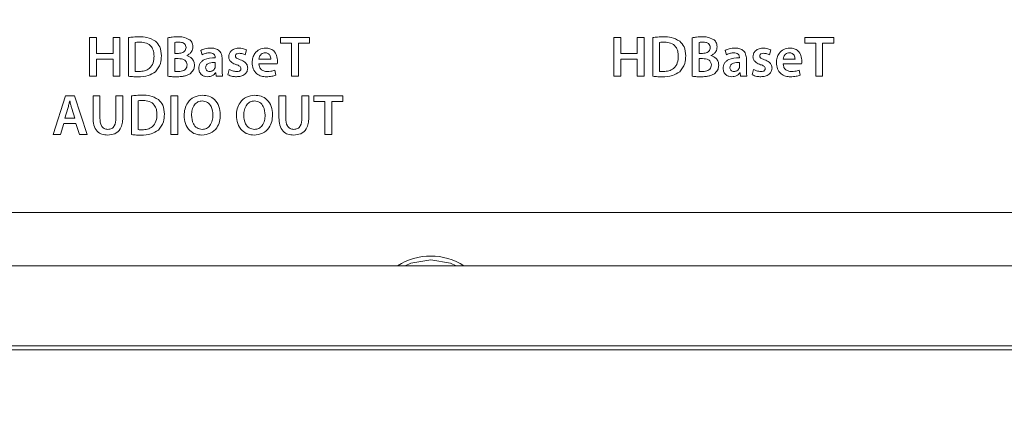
# Model space of a CAD drawing. Header units: millimetres. Extents: x 0 to 1118, y 0 to 864.
# Tile 275 of 390: x 816.56 to 829.23, y 389.44 to 394.65. Entities that reach past the tile are written whole.
import ezdxf

# ---------------------------------------------------------------- set-up
doc = ezdxf.new("R2010")
doc.units = ezdxf.units.MM
doc.styles.add('SLDTEXTSTYLE0', font='TXT', dxfattribs={"width": 0.605})
doc.dimstyles.new('SLDDIMSTYLE0', dxfattribs={"dimtxt": 3.175, "dimasz": 3.302, "dimexe": 0, "dimexo": 0.0625, "dimgap": 0.79375, "dimtad": 0, "dimtih": 1, "dimtoh": 1, "dimdec": 1, "dimlfac": 4, "dimrnd": 1e-09, "dimzin": 12, "dimdsep": 46, "dimtxsty": 'SLDTEXTSTYLE0', "dimsah": 1, "dimcen": 0.09, "dimadec": 0, "dimazin": 3, "dimtfac": 1, "dimtofl": 0, "dimtmove": 0, "dimatfit": 3, "dimfxl": 1, "dimfrac": 2, "dimtolj": 1, "dimtzin": 12, "dimarcsym": 0})

# ---------------------------------------------------------------- blocks, each defined once
blk = doc.blocks.new('_D_17')
at = {"color": 7, "linetype": 'Continuous', "lineweight": 0}
for p, q in [((900.769, 417.364), (739.354, 417.364)), ((740.954, 417.364), (740.954, 402.787)), ((740.954, 383.339), (740.954, 397.915)), ((785.651, 383.339), (739.354, 383.339))]:
    blk.add_line(p, q, dxfattribs=at)
for points in [[(740.954, 417.364), (740.446, 414.062), (741.462, 414.062)], [(740.954, 383.339), (741.462, 386.641), (740.446, 386.641)]]:
    blk.add_solid(points, dxfattribs=at)
at = {"color": 7, "linetype": 'Continuous', "lineweight": 0, "insert": (735.497, 402.008), "char_height": 3.175, "attachment_point": 1, "style": 'SLDTEXTSTYLE0'}
blk.add_mtext('136.1', dxfattribs=at)

msp = doc.modelspace()

# ---------------------------------------------------------------- linework, layer by layer
at = {"color": 9, "linetype": 'Continuous', "lineweight": 0}
for p, q in [((817.4545, 394.4261), (817.4545, 393.9261)), ((817.5428, 394.4261), (817.4545, 394.4261)), ((817.5428, 394.2202), (817.5428, 394.4261)), ((817.8447, 394.4261), (817.7564, 394.4261)), ((817.7564, 394.4261), (817.7564, 394.2202)), ((817.8447, 393.9261), (817.8447, 394.4261)), ((817.9553, 394.423), (817.9553, 393.9254)), ((818.4631, 394.4223), (818.4631, 393.9258)), ((820.2869, 394.4261), (819.9126, 394.4261)), ((819.9126, 394.4261), (819.9126, 394.3515)), ((820.2869, 394.3515), (820.2869, 394.4261)), ((824.2045, 394.4261), (824.2045, 393.9261)), ((824.2928, 394.4261), (824.2045, 394.4261)), ((824.2928, 394.2202), (824.2928, 394.4261)), ((824.5947, 394.4261), (824.5064, 394.4261)), ((824.5064, 394.4261), (824.5064, 394.2202)), ((824.5947, 393.9261), (824.5947, 394.4261)), ((824.7053, 394.423), (824.7053, 393.9254)), ((825.2131, 394.4223), (825.2131, 393.9258)), ((827.0369, 394.4261), (826.6626, 394.4261)), ((826.6626, 394.4261), (826.6626, 394.3515)), ((827.0369, 394.3515), (827.0369, 394.4261)), ((818.0437, 393.9892), (818.0437, 394.3598)), ((818.5514, 394.2197), (818.5514, 394.3615)), ((818.8864, 394.2587), (818.9037, 394.2035)), ((819.4588, 394.2018), (819.4765, 394.2663)), ((819.9126, 394.3515), (820.0548, 394.3515)), ((820.0548, 394.3515), (820.0548, 393.9261)), ((820.1432, 393.9261), (820.1432, 394.3515)), ((820.1432, 394.3515), (820.2869, 394.3515)), ((824.7937, 393.9892), (824.7937, 394.3598)), ((825.3014, 394.2197), (825.3014, 394.3615)), ((825.6364, 394.2587), (825.6537, 394.2035)), ((826.2088, 394.2018), (826.2265, 394.2663)), ((826.6626, 394.3515), (826.8048, 394.3515)), ((826.8048, 394.3515), (826.8048, 393.9261)), ((826.8932, 393.9261), (826.8932, 394.3515)), ((826.8932, 394.3515), (827.0369, 394.3515)), ((817.7564, 394.2202), (817.5428, 394.2202)), ((817.5428, 393.9261), (817.5428, 394.1456)), ((817.5428, 394.1456), (817.7564, 394.1456)), ((817.7564, 394.1456), (817.7564, 393.9261)), ((818.598, 394.2197), (818.5514, 394.2197)), ((818.5514, 394.153), (818.5965, 394.153)), ((818.5514, 393.9891), (818.5514, 394.153)), ((818.7057, 394.1923), (818.7056, 394.1938)), ((819.0716, 394.1701), (819.0715, 394.1647)), ((819.162, 394.014), (819.162, 394.1461)), ((819.7879, 394.1448), (819.635, 394.1448)), ((824.5064, 394.2202), (824.2928, 394.2202)), ((824.2928, 393.9261), (824.2928, 394.1456)), ((824.2928, 394.1456), (824.5064, 394.1456)), ((824.5064, 394.1456), (824.5064, 393.9261)), ((825.348, 394.2197), (825.3014, 394.2197)), ((825.3014, 394.153), (825.3465, 394.153)), ((825.3014, 393.9891), (825.3014, 394.153)), ((825.4557, 394.1923), (825.4556, 394.1938)), ((825.8216, 394.1701), (825.8215, 394.1647)), ((825.912, 394.014), (825.912, 394.1461)), ((826.5379, 394.1448), (826.385, 394.1448)), ((819.0737, 394.105), (819.0737, 394.0557)), ((819.2539, 394.0111), (819.236, 393.9455)), ((819.635, 394.0838), (819.8719, 394.0839)), ((819.8547, 393.941), (819.8412, 394.0039)), ((825.8237, 394.105), (825.8237, 394.0557)), ((826.0039, 394.0111), (825.986, 393.9455)), ((826.385, 394.0838), (826.6219, 394.0839)), ((826.6047, 393.941), (826.5912, 394.0039)), ((817.4545, 393.9261), (817.5428, 393.9261)), ((817.7564, 393.9261), (817.8447, 393.9261)), ((819.0774, 393.9688), (819.0796, 393.969)), ((819.0796, 393.969), (819.0855, 393.9261)), ((819.0855, 393.9261), (819.1672, 393.9261)), ((820.0548, 393.9261), (820.1432, 393.9261)), ((824.2045, 393.9261), (824.2928, 393.9261)), ((824.5064, 393.9261), (824.5947, 393.9261)), ((825.8274, 393.9688), (825.8296, 393.969)), ((825.8296, 393.969), (825.8355, 393.9261)), ((825.8355, 393.9261), (825.9172, 393.9261)), ((826.8048, 393.9261), (826.8932, 393.9261)), ((817.1444, 393.6761), (816.9845, 393.1761)), ((817.2606, 393.6761), (817.1444, 393.6761)), ((817.4228, 393.1761), (817.2606, 393.6761)), ((817.4991, 393.6761), (817.4991, 393.3909)), ((817.5874, 393.6761), (817.4991, 393.6761)), ((817.5874, 393.3858), (817.5874, 393.6761)), ((817.8824, 393.6761), (817.7941, 393.6761)), ((817.7941, 393.6761), (817.7941, 393.3858)), ((817.8824, 393.3917), (817.8824, 393.6761)), ((817.9931, 393.673), (817.9931, 393.1754)), ((818.5008, 393.6761), (818.5008, 393.1761)), ((818.5891, 393.6761), (818.5008, 393.6761)), ((818.5891, 393.1761), (818.5891, 393.6761)), ((818.9078, 393.6823), (818.9078, 393.6823)), ((819.5802, 393.6823), (819.5801, 393.6823)), ((819.8936, 393.6761), (819.8936, 393.3909)), ((819.9819, 393.6761), (819.8936, 393.6761)), ((819.9819, 393.3858), (819.9819, 393.6761)), ((820.277, 393.6761), (820.1886, 393.6761)), ((820.1886, 393.6761), (820.1886, 393.3858)), ((820.277, 393.3917), (820.277, 393.6761)), ((820.7157, 393.6761), (820.3414, 393.6761)), ((820.3414, 393.6761), (820.3414, 393.6015)), ((820.7157, 393.6015), (820.7157, 393.6761)), ((817.1363, 393.3879), (817.1748, 393.5106)), ((817.1985, 393.6082), (817.1999, 393.6083)), ((817.2252, 393.5131), (817.2643, 393.3879)), ((818.0814, 393.2392), (818.0814, 393.6098)), ((818.9056, 393.6089), (818.9055, 393.6089)), ((819.578, 393.6089), (819.5779, 393.6089)), ((820.3414, 393.6015), (820.4836, 393.6015)), ((820.4836, 393.6015), (820.4836, 393.1761)), ((820.572, 393.1761), (820.572, 393.6015)), ((820.572, 393.6015), (820.7157, 393.6015)), ((817.2643, 393.3879), (817.1363, 393.3879)), ((817.0785, 393.1761), (817.1215, 393.3202)), ((817.1215, 393.3202), (817.2799, 393.3202)), ((817.2799, 393.3202), (817.325, 393.1761)), ((816.9845, 393.1761), (817.0785, 393.1761)), ((817.325, 393.1761), (817.4228, 393.1761)), ((818.5008, 393.1761), (818.5891, 393.1761)), ((820.4836, 393.1761), (820.572, 393.1761)), ((809.5412, 390.4582), (883.1475, 390.4582)), ((883.1475, 390.409), (809.5412, 390.409))]:
    msp.add_line(p, q, dxfattribs=at)
at = {"color": 7, "linetype": 'Continuous', "lineweight": 15}
for p, q in [((809.9719, 392.1756), (882.7219, 392.1756)), ((882.8519, 391.4886), (809.8368, 391.4886))]:
    msp.add_line(p, q, dxfattribs=at)
at = {"color": 7, "linetype": 'Continuous', "lineweight": 15, "flags": 128}
for points in [[(821.8469, 391.5651), (821.592, 391.5202), (821.5181, 391.4886)], [(822.1756, 391.4886), (822.1017, 391.5202), (821.8469, 391.5651)]]:
    msp.add_lwpolyline(points, dxfattribs=at)
at = {"color": 7, "linetype": 'Continuous', "lineweight": 15}
msp.add_arc((821.8469, 390.8201), 0.7938, 57.37702, 122.62298, dxfattribs=at)
at = {"color": 9, "linetype": 'Continuous', "lineweight": 0}
for points, knots in [([(818.0982, 394.4328), (818.0715, 394.4325), (818.0236, 394.432), (817.9762, 394.4257), (817.9553, 394.423)], [0, 0, 0, 0, 0.560025, 1, 1, 1, 1]), ([(818.303, 394.3778), (818.2672, 394.397), (818.2029, 394.4314), (818.1303, 394.4324), (818.0982, 394.4328)], [0, 0, 0, 0, 0.5578967, 1, 1, 1, 1]), ([(818.3799, 394.1883), (818.3772, 394.2288), (818.3724, 394.3011), (818.3242, 394.3544), (818.303, 394.3778)], [0, 0, 0, 0, 0.5603535, 1, 1, 1, 1]), ([(818.5936, 394.4327), (818.5691, 394.4323), (818.5254, 394.4316), (818.4821, 394.4252), (818.4631, 394.4223)], [0, 0, 0, 0, 0.5600868, 1, 1, 1, 1]), ([(818.7348, 394.4009), (818.7097, 394.4124), (818.6648, 394.4332), (818.6155, 394.4329), (818.5936, 394.4327)], [0, 0, 0, 0, 0.55771822, 1, 1, 1, 1]), ([(818.7847, 394.3051), (818.7822, 394.3268), (818.7777, 394.3655), (818.7479, 394.3901), (818.7348, 394.4009)], [0, 0, 0, 0, 0.5595369, 1, 1, 1, 1]), ([(824.8482, 394.4328), (824.8215, 394.4325), (824.7736, 394.432), (824.7262, 394.4257), (824.7053, 394.423)], [0, 0, 0, 0, 0.560025, 1, 1, 1, 1]), ([(825.053, 394.3778), (825.0172, 394.397), (824.9529, 394.4314), (824.8803, 394.4324), (824.8482, 394.4328)], [0, 0, 0, 0, 0.5578967, 1, 1, 1, 1]), ([(825.1299, 394.1883), (825.1272, 394.2288), (825.1224, 394.3011), (825.0742, 394.3544), (825.053, 394.3778)], [0, 0, 0, 0, 0.5603535, 1, 1, 1, 1]), ([(825.3436, 394.4327), (825.3191, 394.4323), (825.2754, 394.4316), (825.2321, 394.4252), (825.2131, 394.4223)], [0, 0, 0, 0, 0.5600868, 1, 1, 1, 1]), ([(825.4848, 394.4009), (825.4597, 394.4124), (825.4148, 394.4332), (825.3655, 394.4329), (825.3436, 394.4327)], [0, 0, 0, 0, 0.55771822, 1, 1, 1, 1]), ([(825.5347, 394.3051), (825.5322, 394.3268), (825.5277, 394.3655), (825.4979, 394.3901), (825.4848, 394.4009)], [0, 0, 0, 0, 0.5595369, 1, 1, 1, 1]), ([(818.0437, 394.3598), (818.0553, 394.3616), (818.0761, 394.3648), (818.0971, 394.365), (818.1064, 394.3651)], [0, 0, 0, 0, 0.5597639, 1, 1, 1, 1]), ([(818.1064, 394.3651), (818.1335, 394.3632), (818.1875, 394.3595), (818.252, 394.3134), (818.2814, 394.2488), (818.2836, 394.2065), (818.2847, 394.1853)], [0, 0, 0, 0, 0.2805326, 0.5589499, 0.7790668, 1, 1, 1, 1]), ([(818.5514, 394.3615), (818.561, 394.3628), (818.5782, 394.3652), (818.5955, 394.3653), (818.6032, 394.3653)], [0, 0, 0, 0, 0.5597157, 1, 1, 1, 1]), ([(818.6963, 394.2944), (818.6956, 394.2857), (818.694, 394.2684), (818.6792, 394.2461), (818.6482, 394.2237), (818.6187, 394.2213), (818.598, 394.2197)], [0, 0, 0, 0, 0.187006, 0.3737879, 0.5608039, 1, 1, 1, 1]), ([(818.6032, 394.3653), (818.6156, 394.3647), (818.6403, 394.3636), (818.6735, 394.3505), (818.6939, 394.3239), (818.6955, 394.3043), (818.6963, 394.2944)], [0, 0, 0, 0, 0.2811627, 0.5608767, 0.7798429, 1, 1, 1, 1]), ([(818.7056, 394.1938), (818.7178, 394.1997), (818.7423, 394.2116), (818.7759, 394.2488), (818.7814, 394.2838), (818.7847, 394.3051)], [0, 0, 0, 0, 0.2812451, 0.5620426, 1, 1, 1, 1]), ([(819.0145, 394.2887), (818.9895, 394.2875), (818.9448, 394.2853), (818.9043, 394.2669), (818.8864, 394.2587)], [0, 0, 0, 0, 0.5602057, 1, 1, 1, 1]), ([(819.162, 394.1461), (819.1604, 394.168), (819.1572, 394.2117), (819.1198, 394.2649), (819.0659, 394.2855), (819.0317, 394.2877), (819.0145, 394.2887)], [0, 0, 0, 0, 0.28002235, 0.55855286, 0.7787977, 1, 1, 1, 1]), ([(819.3813, 394.2881), (819.3628, 394.2867), (819.3261, 394.284), (819.2805, 394.2578), (819.2508, 394.2191), (819.2474, 394.1901), (819.2458, 394.1756)], [0, 0, 0, 0, 0.2807336, 0.5601263, 0.7800333, 1, 1, 1, 1]), ([(819.4765, 394.2663), (819.4594, 394.2734), (819.4288, 394.286), (819.3958, 394.2875), (819.3813, 394.2881)], [0, 0, 0, 0, 0.55944115, 1, 1, 1, 1]), ([(819.7208, 394.2887), (819.694, 394.2858), (819.6406, 394.2798), (819.5832, 394.2275), (819.5525, 394.1656), (819.5493, 394.1239), (819.5476, 394.103)], [0, 0, 0, 0, 0.280017, 0.5586651, 0.7792562, 1, 1, 1, 1]), ([(819.8749, 394.1206), (819.8726, 394.1445), (819.868, 394.1922), (819.8329, 394.2525), (819.7772, 394.2836), (819.7396, 394.287), (819.7208, 394.2887)], [0, 0, 0, 0, 0.280027, 0.5596971, 0.7792755, 1, 1, 1, 1]), ([(824.7937, 394.3598), (824.8053, 394.3616), (824.8261, 394.3648), (824.8471, 394.365), (824.8564, 394.3651)], [0, 0, 0, 0, 0.5597639, 1, 1, 1, 1]), ([(824.8564, 394.3651), (824.8835, 394.3632), (824.9375, 394.3595), (825.002, 394.3134), (825.0314, 394.2488), (825.0336, 394.2065), (825.0347, 394.1853)], [0, 0, 0, 0, 0.2805326, 0.5589499, 0.7790668, 1, 1, 1, 1]), ([(825.3014, 394.3615), (825.311, 394.3628), (825.3282, 394.3652), (825.3455, 394.3653), (825.3532, 394.3653)], [0, 0, 0, 0, 0.5597157, 1, 1, 1, 1]), ([(825.4463, 394.2944), (825.4456, 394.2857), (825.444, 394.2684), (825.4292, 394.2461), (825.3982, 394.2237), (825.3687, 394.2213), (825.348, 394.2197)], [0, 0, 0, 0, 0.18700599, 0.37378786, 0.56080395, 1, 1, 1, 1]), ([(825.3532, 394.3653), (825.3656, 394.3647), (825.3903, 394.3636), (825.4235, 394.3505), (825.4439, 394.3239), (825.4455, 394.3043), (825.4463, 394.2944)], [0, 0, 0, 0, 0.2811627, 0.5608767, 0.7798429, 1, 1, 1, 1]), ([(825.4556, 394.1938), (825.4678, 394.1997), (825.4923, 394.2116), (825.5259, 394.2488), (825.5314, 394.2838), (825.5347, 394.3051)], [0, 0, 0, 0, 0.2812451, 0.5620426, 1, 1, 1, 1]), ([(825.7645, 394.2887), (825.7395, 394.2875), (825.6948, 394.2853), (825.6543, 394.2669), (825.6364, 394.2587)], [0, 0, 0, 0, 0.5602057, 1, 1, 1, 1]), ([(825.912, 394.1461), (825.9104, 394.168), (825.9072, 394.2117), (825.8698, 394.2649), (825.8159, 394.2855), (825.7817, 394.2877), (825.7645, 394.2887)], [0, 0, 0, 0, 0.2800223, 0.5585529, 0.7787977, 1, 1, 1, 1]), ([(826.1313, 394.2881), (826.1128, 394.2867), (826.0761, 394.284), (826.0305, 394.2578), (826.0008, 394.2191), (825.9974, 394.1901), (825.9958, 394.1756)], [0, 0, 0, 0, 0.2807336, 0.5601263, 0.7800333, 1, 1, 1, 1]), ([(826.2265, 394.2663), (826.2094, 394.2734), (826.1788, 394.286), (826.1458, 394.2875), (826.1313, 394.2881)], [0, 0, 0, 0, 0.5594412, 1, 1, 1, 1]), ([(826.4708, 394.2887), (826.444, 394.2858), (826.3906, 394.2798), (826.3332, 394.2275), (826.3025, 394.1656), (826.2993, 394.1239), (826.2976, 394.103)], [0, 0, 0, 0, 0.280017, 0.5586651, 0.7792562, 1, 1, 1, 1]), ([(826.6249, 394.1206), (826.6226, 394.1445), (826.618, 394.1922), (826.5829, 394.2525), (826.5272, 394.2836), (826.4896, 394.287), (826.4708, 394.2887)], [0, 0, 0, 0, 0.280027, 0.5596971, 0.7792755, 1, 1, 1, 1]), ([(818.2847, 394.1853), (818.2829, 394.1559), (818.2794, 394.0974), (818.2329, 394.0252), (818.1635, 393.9907), (818.1175, 393.9882), (818.0945, 393.987)], [0, 0, 0, 0, 0.2808383, 0.5591795, 0.7791707, 1, 1, 1, 1]), ([(818.303, 393.9828), (818.3287, 394.017), (818.3748, 394.0785), (818.3783, 394.1546), (818.3799, 394.1883)], [0, 0, 0, 0, 0.5579713, 1, 1, 1, 1]), ([(818.5965, 394.153), (818.6233, 394.1508), (818.6569, 394.1481), (818.6896, 394.1255), (818.7061, 394.1043), (818.7085, 394.0843), (818.7101, 394.071)], [0, 0, 0, 0, 0.4988346, 0.6245395, 0.7501664, 1, 1, 1, 1]), ([(818.8053, 394.0681), (818.8037, 394.0842), (818.8007, 394.1163), (818.768, 394.1665), (818.7293, 394.1825), (818.7057, 394.1923)], [0, 0, 0, 0, 0.2811193, 0.5612924, 1, 1, 1, 1]), ([(819.0715, 394.1647), (819.0234, 394.1622), (818.9632, 394.159), (818.902, 394.122), (818.8779, 394.0955), (818.8635, 394.0623), (818.8618, 394.0387), (818.861, 394.0268)], [0, 0, 0, 0, 0.4985897, 0.6240492, 0.7493285, 0.8745471, 1, 1, 1, 1]), ([(818.9037, 394.2035), (818.9207, 394.2113), (818.9511, 394.2252), (818.9844, 394.227), (818.9991, 394.2279)], [0, 0, 0, 0, 0.5595399, 1, 1, 1, 1]), ([(818.9991, 394.2279), (819.0089, 394.2272), (819.0283, 394.226), (819.0549, 394.2154), (819.0691, 394.1931), (819.0707, 394.1777), (819.0716, 394.1701)], [0, 0, 0, 0, 0.2813212, 0.560137, 0.780481, 1, 1, 1, 1]), ([(819.2458, 394.1756), (819.2479, 394.1615), (819.2523, 394.1331), (819.2904, 394.0962), (819.3241, 394.083), (819.3448, 394.0749)], [0, 0, 0, 0, 0.2784825, 0.5586556, 1, 1, 1, 1]), ([(819.3331, 394.1855), (819.3335, 394.1898), (819.3344, 394.1984), (819.3421, 394.2093), (819.3579, 394.2199), (819.3725, 394.2209), (819.3828, 394.2216)], [0, 0, 0, 0, 0.186957, 0.3737624, 0.5608428, 1, 1, 1, 1]), ([(819.3951, 394.1373), (819.3819, 394.1419), (819.3622, 394.149), (819.3412, 394.1625), (819.3338, 394.1749), (819.3334, 394.182), (819.3331, 394.1855)], [0, 0, 0, 0, 0.5006716, 0.7499182, 0.8749996, 1, 1, 1, 1]), ([(819.3828, 394.2216), (819.3976, 394.2204), (819.4242, 394.2182), (819.4482, 394.2068), (819.4588, 394.2018)], [0, 0, 0, 0, 0.5596118, 1, 1, 1, 1]), ([(819.4914, 394.0317), (819.4897, 394.0461), (819.4864, 394.0751), (819.4505, 394.1152), (819.4161, 394.1289), (819.3951, 394.1373)], [0, 0, 0, 0, 0.2797137, 0.5591655, 1, 1, 1, 1]), ([(819.635, 394.1448), (819.6374, 394.1564), (819.6423, 394.1797), (819.6607, 394.2086), (819.6877, 394.2249), (819.7064, 394.2269), (819.7157, 394.2279)], [0, 0, 0, 0, 0.2801309, 0.5602174, 0.779617, 1, 1, 1, 1]), ([(819.7157, 394.2279), (819.7275, 394.2267), (819.751, 394.2243), (819.7753, 394.2001), (819.7865, 394.1722), (819.7874, 394.1539), (819.7879, 394.1448)], [0, 0, 0, 0, 0.2806034, 0.5578142, 0.7790573, 1, 1, 1, 1]), ([(825.0347, 394.1853), (825.0329, 394.1559), (825.0294, 394.0974), (824.9829, 394.0252), (824.9135, 393.9907), (824.8675, 393.9882), (824.8445, 393.987)], [0, 0, 0, 0, 0.2808383, 0.5591795, 0.7791707, 1, 1, 1, 1]), ([(825.053, 393.9828), (825.0787, 394.017), (825.1248, 394.0785), (825.1283, 394.1546), (825.1299, 394.1883)], [0, 0, 0, 0, 0.5579713, 1, 1, 1, 1]), ([(825.3465, 394.153), (825.3733, 394.1508), (825.4069, 394.1481), (825.4396, 394.1255), (825.4561, 394.1043), (825.4585, 394.0843), (825.4601, 394.071)], [0, 0, 0, 0, 0.4988346, 0.6245395, 0.7501664, 1, 1, 1, 1]), ([(825.5553, 394.0681), (825.5537, 394.0842), (825.5507, 394.1163), (825.518, 394.1665), (825.4793, 394.1825), (825.4557, 394.1923)], [0, 0, 0, 0, 0.2811193, 0.5612924, 1, 1, 1, 1]), ([(825.8215, 394.1647), (825.7734, 394.1622), (825.7132, 394.159), (825.652, 394.122), (825.6279, 394.0955), (825.6135, 394.0623), (825.6118, 394.0387), (825.611, 394.0268)], [0, 0, 0, 0, 0.4985897, 0.6240492, 0.7493285, 0.8745471, 1, 1, 1, 1]), ([(825.6537, 394.2035), (825.6707, 394.2113), (825.7011, 394.2252), (825.7344, 394.227), (825.7491, 394.2279)], [0, 0, 0, 0, 0.5595399, 1, 1, 1, 1]), ([(825.7491, 394.2279), (825.7589, 394.2272), (825.7783, 394.226), (825.8049, 394.2154), (825.8191, 394.1931), (825.8207, 394.1777), (825.8216, 394.1701)], [0, 0, 0, 0, 0.2813212, 0.560137, 0.780481, 1, 1, 1, 1]), ([(825.9958, 394.1756), (825.9979, 394.1615), (826.0023, 394.1331), (826.0404, 394.0962), (826.0741, 394.083), (826.0948, 394.0749)], [0, 0, 0, 0, 0.2784825, 0.5586556, 1, 1, 1, 1]), ([(826.0831, 394.1855), (826.0835, 394.1898), (826.0844, 394.1984), (826.0921, 394.2093), (826.1079, 394.2199), (826.1225, 394.2209), (826.1328, 394.2216)], [0, 0, 0, 0, 0.18695695, 0.37376245, 0.56084275, 1, 1, 1, 1]), ([(826.1451, 394.1373), (826.1319, 394.1419), (826.1122, 394.149), (826.0912, 394.1625), (826.0838, 394.1749), (826.0834, 394.182), (826.0831, 394.1855)], [0, 0, 0, 0, 0.5006716, 0.7499182, 0.8749996, 1, 1, 1, 1]), ([(826.1328, 394.2216), (826.1476, 394.2204), (826.1742, 394.2182), (826.1982, 394.2068), (826.2088, 394.2018)], [0, 0, 0, 0, 0.55961177, 1, 1, 1, 1]), ([(826.2414, 394.0317), (826.2397, 394.0461), (826.2364, 394.0751), (826.2005, 394.1152), (826.1661, 394.1289), (826.1451, 394.1373)], [0, 0, 0, 0, 0.2797137, 0.5591655, 1, 1, 1, 1]), ([(826.385, 394.1448), (826.3874, 394.1564), (826.3923, 394.1797), (826.4107, 394.2086), (826.4377, 394.2249), (826.4564, 394.2269), (826.4657, 394.2279)], [0, 0, 0, 0, 0.2801309, 0.5602174, 0.779617, 1, 1, 1, 1]), ([(826.4657, 394.2279), (826.4775, 394.2267), (826.501, 394.2243), (826.5253, 394.2001), (826.5365, 394.1722), (826.5374, 394.1539), (826.5379, 394.1448)], [0, 0, 0, 0, 0.2806034, 0.5578142, 0.7790573, 1, 1, 1, 1]), ([(818.7101, 394.071), (818.7092, 394.0612), (818.7074, 394.0418), (818.6924, 394.0154), (818.656, 393.9916), (818.6229, 393.9889), (818.5996, 393.987)], [0, 0, 0, 0, 0.1872894, 0.3737807, 0.5607327, 1, 1, 1, 1]), ([(818.7578, 393.9651), (818.7731, 393.9815), (818.8005, 394.0109), (818.8038, 394.0506), (818.8053, 394.0681)], [0, 0, 0, 0, 0.5588263, 1, 1, 1, 1]), ([(818.861, 394.0268), (818.8631, 394.0108), (818.8674, 393.9787), (818.8966, 393.9422), (818.9342, 393.9231), (818.9594, 393.921), (818.9721, 393.9199)], [0, 0, 0, 0, 0.2794838, 0.5590877, 0.7792384, 1, 1, 1, 1]), ([(818.9493, 394.0379), (818.95, 394.0445), (818.9515, 394.0577), (818.9612, 394.0755), (818.9767, 394.0884), (819.0137, 394.1033), (819.0471, 394.1042), (819.0737, 394.105)], [0, 0, 0, 0, 0.1251974, 0.2500528, 0.3750531, 0.5004458, 1, 1, 1, 1]), ([(819.0006, 393.9863), (818.9929, 393.987), (818.9775, 393.9883), (818.9592, 394.0015), (818.9505, 394.0198), (818.9497, 394.0318), (818.9493, 394.0379)], [0, 0, 0, 0, 0.2800897, 0.558909, 0.7789517, 1, 1, 1, 1]), ([(819.0708, 394.0357), (819.0672, 394.0279), (819.0601, 394.0123), (819.0361, 393.9915), (819.0141, 393.9883), (819.0006, 393.9863)], [0, 0, 0, 0, 0.28053209, 0.56144789, 1, 1, 1, 1]), ([(819.0737, 394.0557), (819.0736, 394.0519), (819.0733, 394.0451), (819.0716, 394.0386), (819.0708, 394.0357)], [0, 0, 0, 0, 0.5595753, 1, 1, 1, 1]), ([(819.1672, 393.9261), (819.1655, 393.9424), (819.1623, 393.9717), (819.1621, 394.001), (819.162, 394.014)], [0, 0, 0, 0, 0.5599262, 1, 1, 1, 1]), ([(819.3463, 393.9863), (819.3283, 393.9881), (819.296, 393.9912), (819.2668, 394.005), (819.2539, 394.0111)], [0, 0, 0, 0, 0.5597259, 1, 1, 1, 1]), ([(819.3448, 394.0749), (819.3595, 394.0699), (819.38, 394.0631), (819.4011, 394.0432), (819.4025, 394.0308), (819.4031, 394.0246)], [0, 0, 0, 0, 0.5612653, 0.7807772, 1, 1, 1, 1]), ([(819.3456, 393.9199), (819.3649, 393.921), (819.4034, 393.9232), (819.4532, 393.9464), (819.4862, 393.986), (819.4896, 394.0165), (819.4914, 394.0317)], [0, 0, 0, 0, 0.2810818, 0.5605865, 0.7802613, 1, 1, 1, 1]), ([(819.4031, 394.0246), (819.403, 394.0214), (819.4027, 394.0149), (819.3986, 394.0059), (819.3922, 393.9985), (819.376, 393.9878), (819.3595, 393.987), (819.3463, 393.9863)], [0, 0, 0, 0, 0.1253673, 0.2508937, 0.3761562, 0.5017241, 1, 1, 1, 1]), ([(819.5476, 394.103), (819.5499, 394.0755), (819.5544, 394.0207), (819.6012, 393.9557), (819.6656, 393.9237), (819.7086, 393.9207), (819.7301, 393.9192)], [0, 0, 0, 0, 0.280373, 0.5590747, 0.7791881, 1, 1, 1, 1]), ([(819.7422, 393.987), (819.7271, 393.9882), (819.6968, 393.9906), (819.6591, 394.0135), (819.6391, 394.0482), (819.6364, 394.0719), (819.635, 394.0838)], [0, 0, 0, 0, 0.2801991, 0.5596209, 0.7793199, 1, 1, 1, 1]), ([(819.8412, 394.0039), (819.8231, 393.9982), (819.7909, 393.988), (819.7571, 393.9873), (819.7422, 393.987)], [0, 0, 0, 0, 0.55970555, 1, 1, 1, 1]), ([(819.8719, 394.0839), (819.8729, 394.0907), (819.8746, 394.1029), (819.8748, 394.1152), (819.8749, 394.1206)], [0, 0, 0, 0, 0.5598445, 1, 1, 1, 1]), ([(825.4601, 394.071), (825.4592, 394.0612), (825.4574, 394.0418), (825.4424, 394.0154), (825.406, 393.9916), (825.3729, 393.9889), (825.3496, 393.987)], [0, 0, 0, 0, 0.1872894, 0.3737807, 0.5607327, 1, 1, 1, 1]), ([(825.5078, 393.9651), (825.5231, 393.9815), (825.5505, 394.0109), (825.5538, 394.0506), (825.5553, 394.0681)], [0, 0, 0, 0, 0.55882627, 1, 1, 1, 1]), ([(825.611, 394.0268), (825.6131, 394.0108), (825.6174, 393.9787), (825.6466, 393.9422), (825.6842, 393.9231), (825.7094, 393.921), (825.7221, 393.9199)], [0, 0, 0, 0, 0.2794838, 0.5590877, 0.7792384, 1, 1, 1, 1]), ([(825.6993, 394.0379), (825.7, 394.0445), (825.7015, 394.0577), (825.7112, 394.0755), (825.7267, 394.0884), (825.7637, 394.1033), (825.7971, 394.1042), (825.8237, 394.105)], [0, 0, 0, 0, 0.1251974, 0.2500528, 0.3750531, 0.5004458, 1, 1, 1, 1]), ([(825.7506, 393.9863), (825.7429, 393.987), (825.7275, 393.9883), (825.7092, 394.0015), (825.7005, 394.0198), (825.6997, 394.0318), (825.6993, 394.0379)], [0, 0, 0, 0, 0.28008972, 0.55890899, 0.77895175, 1, 1, 1, 1]), ([(825.8208, 394.0357), (825.8172, 394.0279), (825.8101, 394.0123), (825.7861, 393.9915), (825.7641, 393.9883), (825.7506, 393.9863)], [0, 0, 0, 0, 0.2805321, 0.5614479, 1, 1, 1, 1]), ([(825.8237, 394.0557), (825.8236, 394.0519), (825.8233, 394.0451), (825.8216, 394.0386), (825.8208, 394.0357)], [0, 0, 0, 0, 0.5595753, 1, 1, 1, 1]), ([(825.9172, 393.9261), (825.9155, 393.9424), (825.9123, 393.9717), (825.9121, 394.001), (825.912, 394.014)], [0, 0, 0, 0, 0.5599262, 1, 1, 1, 1]), ([(826.0963, 393.9863), (826.0783, 393.9881), (826.046, 393.9912), (826.0168, 394.005), (826.0039, 394.0111)], [0, 0, 0, 0, 0.5597259, 1, 1, 1, 1]), ([(826.0948, 394.0749), (826.1095, 394.0699), (826.13, 394.0631), (826.1511, 394.0432), (826.1525, 394.0308), (826.1531, 394.0246)], [0, 0, 0, 0, 0.5612653, 0.7807772, 1, 1, 1, 1]), ([(826.0956, 393.9199), (826.1149, 393.921), (826.1534, 393.9232), (826.2032, 393.9464), (826.2362, 393.986), (826.2396, 394.0165), (826.2414, 394.0317)], [0, 0, 0, 0, 0.2810818, 0.5605865, 0.7802613, 1, 1, 1, 1]), ([(826.1531, 394.0246), (826.153, 394.0214), (826.1527, 394.0149), (826.1486, 394.0059), (826.1422, 393.9985), (826.126, 393.9878), (826.1095, 393.987), (826.0963, 393.9863)], [0, 0, 0, 0, 0.1253673, 0.2508937, 0.3761562, 0.5017241, 1, 1, 1, 1]), ([(826.2976, 394.103), (826.2999, 394.0755), (826.3044, 394.0207), (826.3512, 393.9557), (826.4156, 393.9237), (826.4586, 393.9207), (826.4801, 393.9192)], [0, 0, 0, 0, 0.280373, 0.5590747, 0.7791881, 1, 1, 1, 1]), ([(826.4922, 393.987), (826.4771, 393.9882), (826.4468, 393.9906), (826.4091, 394.0135), (826.3891, 394.0482), (826.3864, 394.0719), (826.385, 394.0838)], [0, 0, 0, 0, 0.2801991, 0.5596209, 0.7793199, 1, 1, 1, 1]), ([(826.5912, 394.0039), (826.5731, 393.9982), (826.5409, 393.988), (826.5071, 393.9873), (826.4922, 393.987)], [0, 0, 0, 0, 0.5597056, 1, 1, 1, 1]), ([(826.6219, 394.0839), (826.6229, 394.0907), (826.6246, 394.1029), (826.6248, 394.1152), (826.6249, 394.1206)], [0, 0, 0, 0, 0.5598445, 1, 1, 1, 1]), ([(817.9553, 393.9254), (817.9778, 393.9234), (818.0179, 393.9196), (818.0581, 393.9193), (818.0758, 393.9192)], [0, 0, 0, 0, 0.5599189, 1, 1, 1, 1]), ([(818.0945, 393.987), (818.085, 393.9868), (818.068, 393.9866), (818.0511, 393.9884), (818.0437, 393.9892)], [0, 0, 0, 0, 0.56009875, 1, 1, 1, 1]), ([(818.0758, 393.9192), (818.1215, 393.9206), (818.2029, 393.9231), (818.2725, 393.9646), (818.303, 393.9828)], [0, 0, 0, 0, 0.5610952, 1, 1, 1, 1]), ([(818.4631, 393.9258), (818.4835, 393.9237), (818.5201, 393.92), (818.5568, 393.9194), (818.5729, 393.9192)], [0, 0, 0, 0, 0.55989049, 1, 1, 1, 1]), ([(818.5996, 393.987), (818.5906, 393.987), (818.5745, 393.987), (818.5585, 393.9885), (818.5514, 393.9891)], [0, 0, 0, 0, 0.5600383, 1, 1, 1, 1]), ([(818.5729, 393.9192), (818.595, 393.9197), (818.6313, 393.9205), (818.6811, 393.9285), (818.7226, 393.9405), (818.746, 393.9569), (818.7578, 393.9651)], [0, 0, 0, 0, 0.3402664, 0.5604102, 0.7803897, 1, 1, 1, 1]), ([(818.9721, 393.9199), (818.995, 393.9224), (819.036, 393.927), (819.0648, 393.9561), (819.0774, 393.9688)], [0, 0, 0, 0, 0.55956564, 1, 1, 1, 1]), ([(819.236, 393.9455), (819.2557, 393.9371), (819.2907, 393.922), (819.3288, 393.9205), (819.3456, 393.9199)], [0, 0, 0, 0, 0.5593047, 1, 1, 1, 1]), ([(819.7301, 393.9192), (819.7539, 393.9202), (819.7965, 393.9219), (819.8369, 393.9351), (819.8547, 393.941)], [0, 0, 0, 0, 0.5602015, 1, 1, 1, 1]), ([(824.7053, 393.9254), (824.7278, 393.9234), (824.7679, 393.9196), (824.8081, 393.9193), (824.8258, 393.9192)], [0, 0, 0, 0, 0.5599189, 1, 1, 1, 1]), ([(824.8445, 393.987), (824.835, 393.9868), (824.818, 393.9866), (824.8011, 393.9884), (824.7937, 393.9892)], [0, 0, 0, 0, 0.56009875, 1, 1, 1, 1]), ([(824.8258, 393.9192), (824.8715, 393.9206), (824.9529, 393.9231), (825.0225, 393.9646), (825.053, 393.9828)], [0, 0, 0, 0, 0.5610952, 1, 1, 1, 1]), ([(825.2131, 393.9258), (825.2335, 393.9237), (825.2701, 393.92), (825.3068, 393.9194), (825.3229, 393.9192)], [0, 0, 0, 0, 0.55989049, 1, 1, 1, 1]), ([(825.3496, 393.987), (825.3406, 393.987), (825.3245, 393.987), (825.3085, 393.9885), (825.3014, 393.9891)], [0, 0, 0, 0, 0.5600383, 1, 1, 1, 1]), ([(825.3229, 393.9192), (825.345, 393.9197), (825.3813, 393.9205), (825.4311, 393.9285), (825.4726, 393.9405), (825.496, 393.9569), (825.5078, 393.9651)], [0, 0, 0, 0, 0.3402664, 0.5604102, 0.7803897, 1, 1, 1, 1]), ([(825.7221, 393.9199), (825.745, 393.9224), (825.786, 393.927), (825.8148, 393.9561), (825.8274, 393.9688)], [0, 0, 0, 0, 0.55956564, 1, 1, 1, 1]), ([(825.986, 393.9455), (826.0057, 393.9371), (826.0407, 393.922), (826.0788, 393.9205), (826.0956, 393.9199)], [0, 0, 0, 0, 0.5593047, 1, 1, 1, 1]), ([(826.4801, 393.9192), (826.5039, 393.9202), (826.5465, 393.9219), (826.5869, 393.9351), (826.6047, 393.941)], [0, 0, 0, 0, 0.5602015, 1, 1, 1, 1]), ([(818.136, 393.6828), (818.1092, 393.6825), (818.0613, 393.682), (818.0139, 393.6757), (817.9931, 393.673)], [0, 0, 0, 0, 0.56002497, 1, 1, 1, 1]), ([(818.3407, 393.6278), (818.3049, 393.647), (818.2406, 393.6814), (818.1681, 393.6824), (818.136, 393.6828)], [0, 0, 0, 0, 0.5578967, 1, 1, 1, 1]), ([(818.4176, 393.4383), (818.4149, 393.4788), (818.4102, 393.5511), (818.3619, 393.6044), (818.3407, 393.6278)], [0, 0, 0, 0, 0.5603535, 1, 1, 1, 1]), ([(818.9078, 393.6823), (818.8708, 393.6779), (818.797, 393.669), (818.718, 393.5959), (818.6785, 393.5089), (818.6744, 393.4512), (818.6723, 393.4223)], [0, 0, 0, 0, 0.2796753, 0.5586428, 0.7790629, 1, 1, 1, 1]), ([(819.138, 393.4311), (819.1349, 393.4669), (819.1287, 393.5384), (819.073, 393.6256), (818.9922, 393.6748), (818.936, 393.6798), (818.9078, 393.6823)], [0, 0, 0, 0, 0.2803307, 0.5596717, 0.7794703, 1, 1, 1, 1]), ([(819.5801, 393.6823), (819.5432, 393.6779), (819.4694, 393.669), (819.3904, 393.5959), (819.3509, 393.5089), (819.3468, 393.4512), (819.3447, 393.4223)], [0, 0, 0, 0, 0.2796753, 0.5586428, 0.7790629, 1, 1, 1, 1]), ([(819.8104, 393.4311), (819.8073, 393.4669), (819.8011, 393.5384), (819.7454, 393.6256), (819.6646, 393.6748), (819.6084, 393.6798), (819.5802, 393.6823)], [0, 0, 0, 0, 0.28033072, 0.55967174, 0.7794703, 1, 1, 1, 1]), ([(817.1748, 393.5106), (817.1793, 393.5288), (817.1875, 393.5613), (817.1951, 393.5939), (817.1985, 393.6082)], [0, 0, 0, 0, 0.5599914, 1, 1, 1, 1]), ([(817.1999, 393.6083), (817.2043, 393.5905), (817.2121, 393.5586), (817.2212, 393.527), (817.2252, 393.5131)], [0, 0, 0, 0, 0.56002, 1, 1, 1, 1]), ([(818.0814, 393.6098), (818.0931, 393.6116), (818.1138, 393.6148), (818.1349, 393.615), (818.1441, 393.6151)], [0, 0, 0, 0, 0.5597639, 1, 1, 1, 1]), ([(818.1441, 393.6151), (818.1712, 393.6132), (818.2252, 393.6095), (818.2897, 393.5634), (818.3191, 393.4988), (818.3213, 393.4565), (818.3224, 393.4353)], [0, 0, 0, 0, 0.2805326, 0.5589499, 0.7790668, 1, 1, 1, 1]), ([(818.7675, 393.4238), (818.769, 393.448), (818.772, 393.4962), (818.7999, 393.5589), (818.8483, 393.602), (818.8865, 393.6066), (818.9056, 393.6089)], [0, 0, 0, 0, 0.2809078, 0.5609759, 0.7801549, 1, 1, 1, 1]), ([(818.9055, 393.6089), (818.9294, 393.605), (818.9772, 393.5972), (819.0324, 393.5253), (819.0389, 393.4646), (819.0428, 393.4275)], [0, 0, 0, 0, 0.279702, 0.5594599, 1, 1, 1, 1]), ([(819.4399, 393.4238), (819.4414, 393.448), (819.4444, 393.4962), (819.4723, 393.5589), (819.5207, 393.602), (819.5589, 393.6066), (819.578, 393.6089)], [0, 0, 0, 0, 0.2809078, 0.5609759, 0.7801549, 1, 1, 1, 1]), ([(819.5779, 393.6089), (819.6018, 393.605), (819.6496, 393.5972), (819.7048, 393.5253), (819.7113, 393.4646), (819.7152, 393.4275)], [0, 0, 0, 0, 0.279702, 0.5594599, 1, 1, 1, 1]), ([(817.4991, 393.3909), (817.5005, 393.36), (817.5034, 393.2984), (817.5427, 393.2175), (817.6133, 393.1743), (817.662, 393.1713), (817.6864, 393.1697)], [0, 0, 0, 0, 0.28125, 0.5598714, 0.7794814, 1, 1, 1, 1]), ([(817.6894, 393.2432), (817.6727, 393.2451), (817.6476, 393.248), (817.6215, 393.2693), (817.5918, 393.3093), (817.5894, 393.3518), (817.5874, 393.3858)], [0, 0, 0, 0, 0.24926225, 0.37494838, 0.50074629, 1, 1, 1, 1]), ([(817.6864, 393.1697), (817.7182, 393.1724), (817.7816, 393.1776), (817.8521, 393.2396), (817.8786, 393.3175), (817.8812, 393.3669), (817.8824, 393.3917)], [0, 0, 0, 0, 0.2799795, 0.5581144, 0.778685, 1, 1, 1, 1]), ([(817.7941, 393.3858), (817.7922, 393.3513), (817.7897, 393.3081), (817.759, 393.2679), (817.7318, 393.2475), (817.7063, 393.2449), (817.6894, 393.2432)], [0, 0, 0, 0, 0.4988631, 0.6246455, 0.7503324, 1, 1, 1, 1]), ([(818.3224, 393.4353), (818.3206, 393.4059), (818.3171, 393.3474), (818.2706, 393.2752), (818.2013, 393.2407), (818.1553, 393.2382), (818.1322, 393.237)], [0, 0, 0, 0, 0.2808383, 0.5591795, 0.7791707, 1, 1, 1, 1]), ([(818.3407, 393.2328), (818.3664, 393.267), (818.4125, 393.3285), (818.416, 393.4046), (818.4176, 393.4383)], [0, 0, 0, 0, 0.5579713, 1, 1, 1, 1]), ([(818.6723, 393.4223), (818.6754, 393.3866), (818.6814, 393.3152), (818.7363, 393.2279), (818.8162, 393.1776), (818.8723, 393.1724), (818.9005, 393.1697)], [0, 0, 0, 0, 0.2804522, 0.5598347, 0.779584, 1, 1, 1, 1]), ([(818.9056, 393.2432), (818.8817, 393.247), (818.8339, 393.2545), (818.7774, 393.3256), (818.7713, 393.3866), (818.7675, 393.4238)], [0, 0, 0, 0, 0.2795593, 0.5594874, 1, 1, 1, 1]), ([(818.9005, 393.1697), (818.9378, 393.1739), (819.0124, 393.1821), (819.0944, 393.2544), (819.1322, 393.3436), (819.1361, 393.4019), (819.138, 393.4311)], [0, 0, 0, 0, 0.2797051, 0.5586068, 0.778973, 1, 1, 1, 1]), ([(819.0428, 393.4275), (819.0413, 393.4034), (819.0383, 393.3555), (819.0106, 393.2931), (818.9625, 393.2502), (818.9246, 393.2455), (818.9056, 393.2432)], [0, 0, 0, 0, 0.2809425, 0.5609775, 0.7802589, 1, 1, 1, 1]), ([(819.3447, 393.4223), (819.3477, 393.3866), (819.3538, 393.3152), (819.4087, 393.2279), (819.4886, 393.1776), (819.5447, 393.1724), (819.5728, 393.1697)], [0, 0, 0, 0, 0.2804522, 0.5598347, 0.779584, 1, 1, 1, 1]), ([(819.578, 393.2432), (819.5541, 393.247), (819.5063, 393.2545), (819.4498, 393.3256), (819.4437, 393.3866), (819.4399, 393.4238)], [0, 0, 0, 0, 0.2795593, 0.5594874, 1, 1, 1, 1]), ([(819.5728, 393.1697), (819.6102, 393.1739), (819.6848, 393.1821), (819.7667, 393.2544), (819.8046, 393.3436), (819.8085, 393.4019), (819.8104, 393.4311)], [0, 0, 0, 0, 0.2797051, 0.5586068, 0.778973, 1, 1, 1, 1]), ([(819.7152, 393.4275), (819.7137, 393.4034), (819.7106, 393.3555), (819.683, 393.2931), (819.6349, 393.2502), (819.597, 393.2455), (819.578, 393.2432)], [0, 0, 0, 0, 0.2809425, 0.5609775, 0.7802589, 1, 1, 1, 1]), ([(819.8936, 393.3909), (819.895, 393.36), (819.8979, 393.2984), (819.9372, 393.2175), (820.0078, 393.1743), (820.0565, 393.1713), (820.0809, 393.1697)], [0, 0, 0, 0, 0.28125, 0.5598714, 0.7794814, 1, 1, 1, 1]), ([(820.0839, 393.2432), (820.0672, 393.2451), (820.0421, 393.248), (820.016, 393.2693), (819.9863, 393.3093), (819.9839, 393.3518), (819.9819, 393.3858)], [0, 0, 0, 0, 0.2492622, 0.3749484, 0.5007463, 1, 1, 1, 1]), ([(820.0809, 393.1697), (820.1127, 393.1724), (820.1761, 393.1776), (820.2466, 393.2396), (820.2731, 393.3175), (820.2757, 393.3669), (820.277, 393.3917)], [0, 0, 0, 0, 0.2799795, 0.5581144, 0.778685, 1, 1, 1, 1]), ([(820.1886, 393.3858), (820.1867, 393.3513), (820.1842, 393.3081), (820.1536, 393.2679), (820.1263, 393.2475), (820.1008, 393.2449), (820.0839, 393.2432)], [0, 0, 0, 0, 0.4988631, 0.6246455, 0.7503324, 1, 1, 1, 1]), ([(818.1322, 393.237), (818.1227, 393.2368), (818.1057, 393.2366), (818.0888, 393.2384), (818.0814, 393.2392)], [0, 0, 0, 0, 0.5600988, 1, 1, 1, 1]), ([(817.9931, 393.1754), (818.0155, 393.1734), (818.0556, 393.1696), (818.0959, 393.1693), (818.1136, 393.1692)], [0, 0, 0, 0, 0.5599189, 1, 1, 1, 1]), ([(818.1136, 393.1692), (818.1592, 393.1706), (818.2406, 393.1731), (818.3102, 393.2146), (818.3407, 393.2328)], [0, 0, 0, 0, 0.56109523, 1, 1, 1, 1])]:
    msp.add_open_spline(points, degree=3, knots=knots, dxfattribs=at)

# ---------------------------------------------------------------- dimensions: what is measured, and where the dimension line sits
at = {"color": 7, "linetype": 'Continuous', "lineweight": 0}
dim = msp.add_linear_dim(base=(740.9545, 383.3386), p1=(902.3694, 417.3636), p2=(787.2514, 383.3386), angle=90, dimstyle='SLDDIMSTYLE0', dxfattribs=at)
dim.commit()
dim.dimension.update_dxf_attribs({"geometry": '_D_17', "text_midpoint": (740.9545, 400.3511), "dimtype": 160})

doc.saveas('drawing.dxf')
